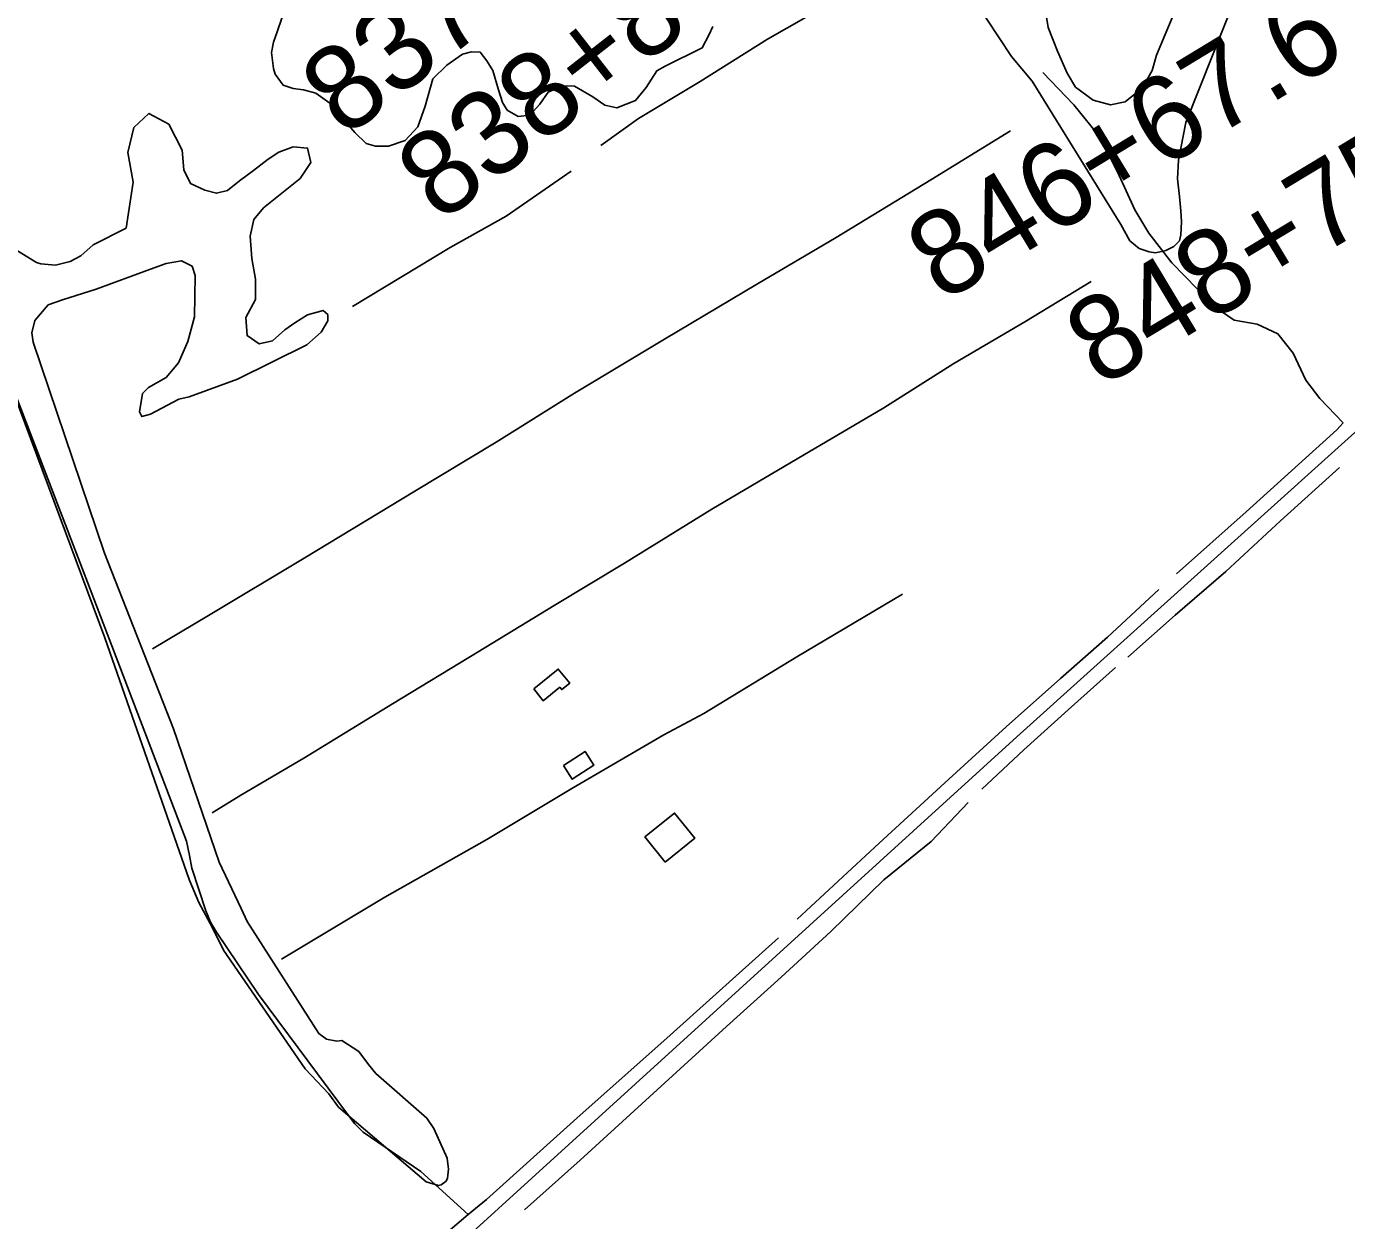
# Model space of a CAD drawing. Extents: x 3161514 to 3199414, y 831166 to 856601.
# Drawn here: x 3182577 to 3184132, y 848812 to 850218 of the extents above; entities that cross this region are included whole.
import ezdxf

# ---------------------------------------------------------------- set-up
doc = ezdxf.new("R2010")
doc.units = 0
for name, color, linetype in [('V-BLDG-OTLN', 7, 'Continuous'), ('V-ROAD-CNTR', 7, 'Continuous'), ('V-SITE-VEGE', 7, 'Continuous'), ('V-SURV-IDEN', 7, 'Continuous'), ('V-TOPO-SHOR', 7, 'Continuous')]:
    doc.layers.add(name, color=color, linetype=linetype)

msp = doc.modelspace()

# ---------------------------------------------------------------- linework, layer by layer
at = {"layer": 'V-BLDG-OTLN'}
for points in [[(3183174.6, 849438), (3183203.5, 849461.5), (3183216.9, 849445), (3183207.5, 849437.3), (3183205.3, 849440), (3183185.8, 849424.2)], [(3183209.5, 849348), (3183235.1, 849364.5), (3183245.5, 849348.3), (3183219.9, 849331.8)], [(3183329.3, 849234.2), (3183305.5, 849263.8), (3183340.5, 849291.9), (3183364.3, 849262.2)]]:
    msp.add_lwpolyline(points, close=True, dxfattribs=at)
at = {"layer": 'V-ROAD-CNTR'}
msp.add_lwpolyline([(3184674.3, 850208.9), (3184675.1, 850209.6), (3184591.3, 850144.5), (3183743.7, 849381.8), (3183132.9, 848826.4), (3180812.2, 846714.9), (3180722, 846612.3)], dxfattribs=at)
at = {"layer": 'V-SITE-VEGE'}
for points in [[(3183759.1, 850347.6), (3183780.5, 850217), (3183791.4, 850189.1), (3183802.9, 850163.1), (3183812.7, 850146.7), (3183833.3, 850131.1), (3183853.9, 850125.6), (3183871.2, 850129.3), (3183891.1, 850145.2), (3183902.8, 850166.1), (3183908.2, 850184.2), (3183948.9, 850282.1)], [(3184006.3, 850264.9), (3183942.6, 850104.9), (3183934, 850060.5), (3183932.7, 850038.6), (3183935.1, 850017.7), (3183936.8, 850000.8), (3183937.7, 849988.1), (3183936.9, 849972.9), (3183935, 849965.7), (3183928.6, 849959.1), (3183919.2, 849954.4), (3183907, 849951.7), (3183899.4, 849952.6), (3183887.5, 849956.6), (3183876.5, 849965.7), (3183865.9, 849984.9), (3183761.5, 850153.5), (3183737.2, 850182.8), (3183664.5, 850292.9)], [(3183385.5, 850218.1), (3183381.3, 850208.7), (3183373.1, 850192.7), (3183329.4, 850171.1), (3183319.6, 850165.8), (3183307.1, 850146.3), (3183294.5, 850130.7), (3183272.6, 850122.2), (3183258.4, 850125.5), (3183244.3, 850135), (3183222.6, 850147.8), (3183207.9, 850148), (3183191.7, 850140.7), (3183181.6, 850126.4), (3183169.9, 850113.6), (3183156.1, 850112.1), (3183143.4, 850119.6), (3183137.8, 850128.5), (3183133, 850143.5), (3183126.5, 850166.3), (3183119.3, 850177.5), (3183111.5, 850187.6), (3183101.1, 850188.2), (3183090.6, 850185.5), (3183072.1, 850172.6), (3183055.8, 850156.3), (3183046.6, 850124), (3183038.2, 850099.8), (3183023.3, 850083.8), (3183003.4, 850077.1), (3182988.2, 850077.1), (3182977.3, 850080.3), (3182964, 850093.1), (3182934.5, 850127.6), (3182918, 850139.4), (3182903.3, 850143.5), (3182891.3, 850145.1), (3182879.3, 850149.1), (3182870.2, 850161.8), (3182867.9, 850168.4), (3182865.7, 850187.3), (3182868.1, 850199.6), (3182872.4, 850211.8), (3182888.1, 850257.9)], [(3182566.7, 849954), (3182589, 849940.3), (3182594, 849938.7), (3182611.4, 849937), (3182628.7, 849941.2), (3182641, 849948.1), (3182655.8, 849961.1), (3182694.4, 849980.6), (3182702.7, 850034.6), (3182696.6, 850069.6), (3182703.5, 850098.9), (3182721.3, 850115.7), (3182744.7, 850103.1), (3182760.3, 850072.5), (3182762.6, 850049.1), (3182770.2, 850033.1), (3182787.1, 850025.2), (3182801, 850021.6), (3182813.8, 850024.9), (3182828.2, 850036.2), (3182844.6, 850048.5), (3182861.7, 850061.7), (3182874.3, 850070), (3182891.4, 850076.5), (3182908.2, 850074.8), (3182911.9, 850057.8), (3182899.4, 850039.1), (3182856.3, 850004.3), (3182844.9, 849990.6), (3182840.6, 849971.1), (3182842.5, 849944.9), (3182846.7, 849920.5), (3182846.8, 849896.6), (3182835.3, 849875.4), (3182836.9, 849854), (3182851.2, 849844.2), (3182866.7, 849847.9), (3182881.5, 849860.9), (3182893.3, 849868.9), (3182908, 849878.5), (3182926.4, 849883.5), (3182931.9, 849878.8), (3182932.2, 849871.5), (3182924.2, 849858.3), (3182907.3, 849843.1), (3182825.6, 849802.9), (3182768.6, 849781.8), (3182756.4, 849779.1), (3182723.2, 849761.7), (3182713, 849758.7), (3182710.1, 849764.4), (3182713.9, 849785.9), (3182720.9, 849793), (3182741.6, 849804.6), (3182756.2, 849822.1), (3182767.2, 849847.1), (3182775.2, 849876), (3182775.8, 849924.9), (3182772.2, 849935.7), (3182759.7, 849942.1), (3182741.6, 849939), (3182723.1, 849932.1), (3182659.3, 849908.7), (3182619.6, 849896.3), (3182602.8, 849890.4), (3182587, 849871.8), (3182583.6, 849857.3), (3182585, 849846.3), (3182669.2, 849597.9), (3182750.4, 849391), (3182804.1, 849234.2), (3182830.1, 849179.4), (3182836.9, 849164.2), (3182921.5, 849032.3), (3182930.3, 849025.5), (3182942.6, 849023.4), (3182948.5, 849024.1), (3182968.6, 849011), (3182980.1, 848995.7), (3182988.5, 848985.3), (3183048.5, 848932.6), (3183057.1, 848920.5), (3183072.8, 848885.4), (3183074.3, 848872.7), (3183073.1, 848862.1), (3183071.3, 848858.5), (3183065.5, 848854.2), (3183062.4, 848853.4), (3183047.7, 848857.9)], [(3183047.7, 848857.9), (3182944.7, 848945.7), (3182933.4, 848961.3), (3182905.4, 848990.7), (3182809.3, 849130.6), (3182796.4, 849156.9), (3182780.3, 849186.7), (3182768.8, 849213.8), (3182669.5, 849498.1), (3182535, 849857.8)]]:
    msp.add_lwpolyline(points, dxfattribs=at)
at = {"layer": 'V-TOPO-SHOR'}
for points in [[(3183097.5, 848819.3), (3183041.4, 848869.8), (3182973.6, 848916.3), (3182963.9, 848925.9), (3182955.1, 848937.3), (3182850.5, 849078.2), (3182801.1, 849151.5), (3182793.7, 849163.5), (3182788.4, 849176.6), (3182771.7, 849227.1), (3182769, 849241.9), (3182765.5, 849258.9), (3182649.1, 849563.6), (3182557.7, 849801.9), (3182469.2, 850052.3), (3182412.9, 850210.5), (3182329.8, 850445.5), (3182258.6, 850638.7), (3182178.3, 850862.6), (3182091.1, 851098.8), (3182054.8, 851189.6), (3182034, 851262.2)], [(3183644.1, 850316.4), (3183541, 850255.2), (3183450, 850202.9), (3183370.5, 850153.1), (3183297.8, 850109.7), (3183253.5, 850077.8)], [(3183774, 850163.7), (3183810.6, 850125.9), (3183842.7, 850086.7), (3183864.1, 850042.7)], [(3183736, 850095), (3183642.2, 850037.6), (3183530.8, 849969.7), (3183438.3, 849915.2), (3183328.4, 849850), (3183222.5, 849786.3), (3183130.5, 849728.6), (3183034.4, 849670.8), (3182904, 849592.1), (3182791.7, 849524.7), (3182725.5, 849485.3)], [(3183218.8, 850047.5), (3183142, 849994.5), (3183076.2, 849957.9), (3182961, 849888.5)], [(3183864.1, 850042.7), (3183882.4, 850002.1), (3183898.9, 849974.8), (3183926, 849939.7), (3183955.8, 849909.2), (3183977, 849887.7), (3183999.4, 849872.3), (3184026.6, 849867.4), (3184051, 849856.2), (3184069, 849833.4), (3184083.9, 849801.6), (3184100.3, 849780.2), (3184127.9, 849751.5)], [(3183831, 849917.8), (3183753, 849870.3), (3183669.5, 849821.3), (3183586.9, 849769.1), (3183484.9, 849708.8), (3183384.2, 849649.8), (3183281.6, 849586), (3183198.6, 849536.1), (3183109.2, 849481.6), (3183008.4, 849420.6), (3182903.9, 849356.7), (3182829.6, 849313.1), (3182796, 849292.2)], [(3183931.8, 849573.4), (3184013.8, 849646.5), (3184120.4, 849743), (3184127.9, 849751.5)], [(3184123.8, 849698.9), (3184054.2, 849635.9), (3183989.6, 849576.5), (3183930.1, 849524.9), (3183874.5, 849475.6)], [(3183608.8, 849549.5), (3183484.3, 849475.9), (3183375, 849409.3), (3183327.8, 849384), (3183219.3, 849321), (3183119.4, 849260.6), (3182999, 849192.8), (3182877.4, 849119.7)], [(3183484.8, 849166.9), (3183581.5, 849256.3), (3183663.4, 849332), (3183730.9, 849393.6), (3183794.9, 849450.2), (3183850.3, 849498.9), (3183910.7, 849555)], [(3183859.7, 849463.2), (3183808.1, 849417), (3183751.9, 849366.4), (3183702.2, 849320.1)], [(3183686.4, 849304.2), (3183642.5, 849258.3), (3183587.1, 849213.1), (3183524.5, 849152.3), (3183465.9, 849098.6), (3183401.8, 849040.6), (3183229.4, 848883.1), (3183163.6, 848824.8)], [(3183097.5, 848819.3), (3183118.8, 848836.9), (3183225.4, 848932.7), (3183335.3, 849030.5), (3183462.7, 849145.2)], [(3183097.5, 848819.3), (3183036.3, 848767.5), (3182948.3, 848687.5), (3182876.4, 848621), (3182803.1, 848556.6), (3182740.4, 848494.8), (3182661.5, 848423), (3182583.9, 848351.2), (3182509.7, 848285.1), (3182401.1, 848184.5), (3182333.7, 848122), (3182256.5, 848052.7), (3182182.1, 847985.7)]]:
    msp.add_lwpolyline(points, dxfattribs=at)

# ---------------------------------------------------------------- texts
at = {"layer": 'V-SURV-IDEN'}
for s, rotation, p in [('837+47.2', 37.8796, (3182952.3, 850085.3)), ('838+89.0', 37.9563, (3183065.3, 849985.4)), ('846+67.6', 31.2411, (3183655.7, 849892)), ('848+75.5', 31.0418, (3183842.2, 849791.7))]:
    msp.add_text(s, height=100, rotation=rotation, dxfattribs=at).set_placement(p)

doc.saveas('drawing.dxf')
